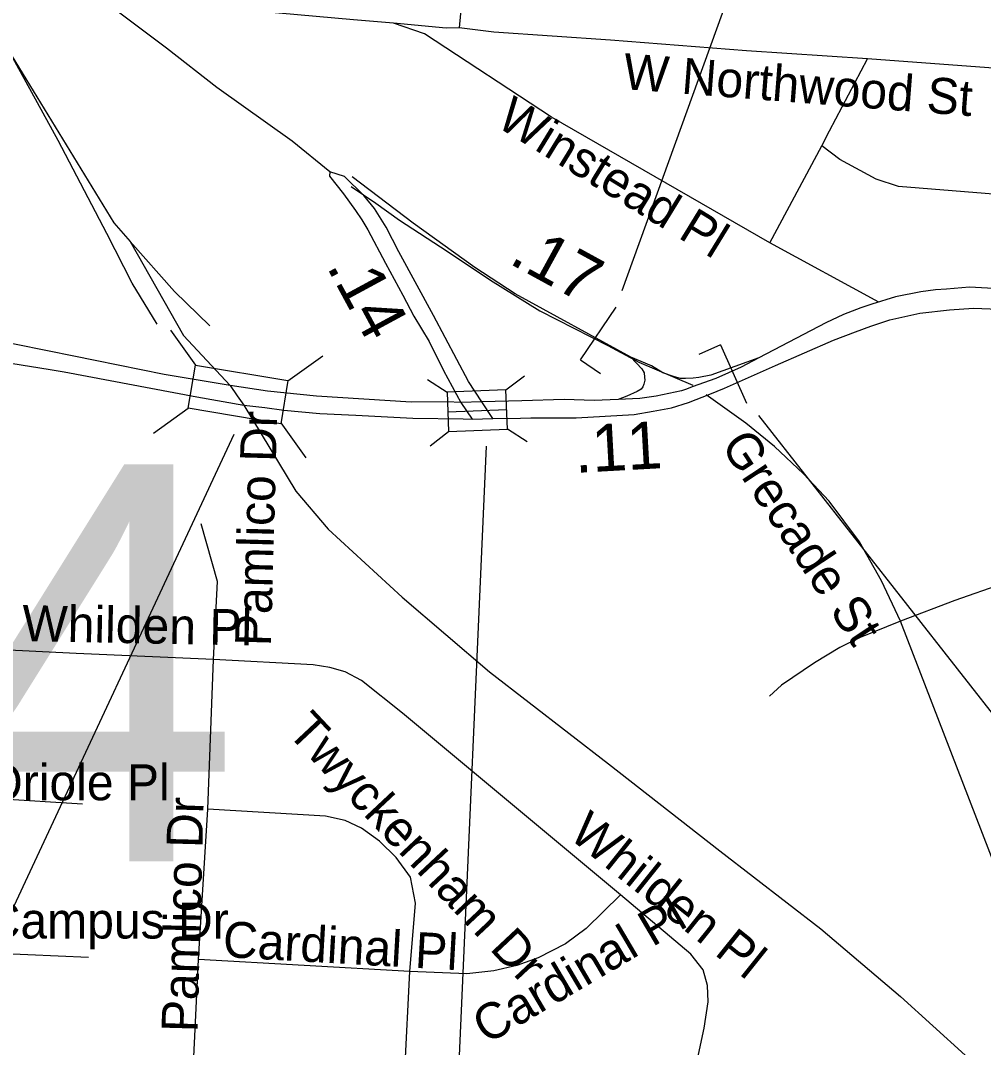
# Model space of a CAD drawing. Extents: x 1662474 to 1856135, y 779280 to 917889.
# Drawn here: x 1759792 to 1762336, y 850224 to 852938 of the extents above; entities that cross this region are included whole.
import ezdxf

# ---------------------------------------------------------------- set-up
doc = ezdxf.new("R2010")
doc.units = 0
for name, color, linetype in [('Exist Railroad Mainline', 7, 'Continuous'), ('Exist Railroad Siding', 7, 'Continuous'), ('Exist Road Non-System Structure Non-Sys Other Number Label', 7, 'Continuous'), ('Exist Road Non-System Type 51', 7, 'Continuous'), ('Exist Road Non-System Type 51 Label', 7, 'Continuous'), ('Exist Road Primary US Divided Attributed', 7, 'Continuous'), ('Exist Road Primary US Mileage Hundredths English Label', 7, 'Continuous'), ('Exist Road Primary US Structure Standard Bridge CELL', 7, 'Continuous'), ('Exist Road Primary US UnDivided 4 Lane Attributed', 7, 'Continuous'), ('Exist Road Secondary Structure Standard Bridge CELL', 7, 'Continuous'), ('Exist Road Secondary Structure Standard Bridge Number Label', 7, 'Continuous'), ('Exist Road Secondary Type 51 Divided Attributed', 7, 'Continuous'), ('Prop Approach Slab Hatching', 7, 'Continuous'), ('Prop Horizontal Alignment Station Label', 7, 'Continuous'), ('Scratch_Level_2', 7, 'Continuous')]:
    doc.layers.add(name, color=color, linetype=linetype)

msp = doc.modelspace()

# ---------------------------------------------------------------- linework, layer by layer
at = {"layer": 'Exist Railroad Mainline'}
msp.add_lwpolyline([(1759766.6, 852847.4), (1760038.6, 852403.3), (1760081.2, 852354.3), (1760222.4, 852105.7), (1760345.3, 851973.7), (1760363.9, 851946), (1760381.9, 851921.5), (1760519.4, 851693.8), (1760605, 851593.2), (1760799.9, 851414.3), (1761030.6, 851216.9), (1761345.3, 850973.2), (1761640, 850743.3), (1761906.6, 850537.6), (1762117.3, 850358.4), (1762288.4, 850203.6), (1762536.9, 849932), (1762733.9, 849722.8), (1762888.5, 849550), (1763079.3, 849326.8), (1763285.8, 849105.6), (1763476.5, 848862.5)], dxfattribs=at)
at = {"layer": 'Exist Railroad Siding'}
for points in [[(1760152.3, 852135.8), (1760086.9, 852244.2), (1760019.6, 852374.9), (1759891, 852621.4), (1759766.6, 852847.4)], [(1760292, 852131), (1760198.6, 852221.6), (1760081.2, 852354.3)]]:
    msp.add_lwpolyline(points, dxfattribs=at)
at = {"layer": 'Exist Road Non-System Type 51'}
for p, q in [((1763053.6, 852761), (1762030.2, 852837)), ((1761771.8, 852350.4), (1761909, 852606.6)), ((1762060.4, 852193.7), (1761771.8, 852350.4)), ((1762383.6, 850661.7), (1762117.1, 851350.4)), ((1760286.5, 850853.4), (1760302, 851249.1)), ((1761802.4, 851181.4), (1761770.6, 851152.5)), ((1759955.5, 850866.4), (1759654.5, 850885.1)), ((1760262.1, 850455.9), (1760286.5, 850853.4)), ((1759971.5, 850461.4), (1759680.4, 850474.1)), ((1760241.6, 850027.1), (1760262.1, 850455.9)), ((1760820.9, 850424.4), (1760262.1, 850455.9)), ((1760798.5, 849998.5), (1760820.9, 850424.4))]:
    msp.add_line(p, q, dxfattribs=at)
for points in [[(1761180.1, 853286.4), (1761010.6, 853164), (1760986.5, 853139.6), (1760972.2, 853102.1), (1760962.1, 853042), (1760951, 852918.6)], [(1760777, 852930.9), (1760672, 852939.6), (1760227.4, 852980)], [(1760951, 852918.6), (1760916.6, 852917.6), (1760777, 852930.9)], [(1761771.8, 852350.4), (1761194.6, 852682.7), (1760859.4, 852903.2), (1760777, 852930.9)], [(1762030.2, 852837), (1761710.6, 852858), (1761351, 852886.4), (1761042.6, 852907.1), (1760951, 852918.6)], [(1761909, 852606.6), (1761929.2, 852646.7), (1762030.2, 852837)], [(1763027.9, 852439.4), (1762874.9, 852442.2), (1762570.1, 852462.8), (1762112.1, 852499.8), (1762053.1, 852518.4), (1761956.5, 852570.6), (1761909, 852606.6)], [(1760665.8, 852499.8), (1760730.9, 852455.1), (1760793, 852410.8), (1760919.2, 852328.9), (1761033.4, 852251.7), (1761164.4, 852171.1), (1761343.6, 852079.2), (1761425.4, 852034.7), (1761568.4, 851974.2)], [(1762117.1, 851350.4), (1762067, 851457), (1762008.8, 851560.1), (1761929, 851668), (1761861, 851740.2), (1761783.9, 851811.9), (1761708.5, 851873.8), (1761603.8, 851948.4)], [(1760302, 851249.1), (1760312.4, 851455.4), (1760268.6, 851607.4)], [(1762667.9, 851451.4), (1762498.8, 851465.1), (1762431.9, 851462.8), (1762387.2, 851449.1), (1762261, 851405), (1762117.1, 851350.4)], [(1762117.1, 851350.4), (1762010.4, 851307.6), (1761956.5, 851280.6), (1761889.6, 851240.7), (1761802.4, 851181.4)], [(1760302, 851249.1), (1759938.8, 851265.4), (1759635.9, 851279.9)], [(1761377, 850627.1), (1760801.4, 851106.9), (1760692.8, 851193.4), (1760650, 851216.6), (1760609.4, 851227.9), (1760564.6, 851235.2), (1760302, 851249.1)], [(1760820.9, 850424.4), (1760835.9, 850604.8), (1760821.9, 850673.5), (1760784.6, 850725.5), (1760740, 850768.8), (1760692.8, 850803.4), (1760650, 850823.9), (1760598, 850834.9), (1760286.5, 850853.4)], [(1761377, 850627.1), (1761286.1, 850538.1), (1761232.1, 850497.9), (1761159.9, 850460.7), (1761103.2, 850440.4), (1761042.9, 850426.2), (1760971.2, 850418.2), (1760820.9, 850424.4)], [(1761573.1, 850155.7), (1761598.2, 850274.4), (1761609.2, 850343.9), (1761607.4, 850387.7), (1761595.4, 850428.4), (1761562.9, 850470.1), (1761377, 850627.1)]]:
    msp.add_lwpolyline(points, dxfattribs=at)
at = {"layer": 'Exist Road Primary US Divided Attributed'}
msp.add_line((1760955.6, 851928.1), (1760985.3, 851884.5), dxfattribs=at)
for points in [[(1760609.4, 852538.5), (1760607.8, 852526.6), (1760645.6, 852480.4), (1760677.3, 852436.4), (1760693.4, 852411.7), (1760709.6, 852385.3), (1760756, 852296.7), (1760802.2, 852211.8), (1760831, 852157), (1760871.5, 852089.8), (1760909.7, 852013), (1760955.6, 851928.1)], [(1761011.1, 851929.9), (1760975.5, 851984), (1760882.6, 852158.6), (1760791.5, 852326.8), (1760757.9, 852391.8), (1760727.3, 852441.2), (1760698.6, 852475.6), (1760648, 852526.1), (1760609.4, 852538.5)], [(1764844.8, 852032.4), (1763389.8, 852132.9), (1763052.3, 852146.7), (1762946.9, 852158.9), (1762791, 852174.9), (1762491.5, 852221.2), (1762347, 852231.1), (1762299.7, 852233.6), (1762238.7, 852227.8), (1762209.4, 852226.3), (1762170.6, 852220.6), (1762104, 852208.1), (1762041.7, 852188.6), (1762012.8, 852178.5), (1761966.3, 852161.5), (1761920.1, 852139.1), (1761742.8, 852046.6)], [(1761651.8, 851966.2), (1761786.5, 852026.6), (1761940.6, 852093.1), (1761998.1, 852115.4), (1762038.7, 852130.1), (1762089.1, 852147.4), (1762168.3, 852165), (1762247, 852173.6), (1762309.9, 852177.4), (1762375.9, 852175.3), (1762494.5, 852163.4), (1762723.5, 852128.7), (1762920.7, 852104.6), (1763432.8, 852070.7), (1763734.7, 852048.3), (1764087.6, 852020.9), (1764436.5, 851996.6), (1764839, 851969.8)], [(1761742.8, 852046.6), (1761696.1, 852022.2), (1761629.3, 851991.8), (1761566.3, 851969.5)], [(1761566.3, 851969.5), (1761551.6, 851963.5), (1761538.1, 851959.4), (1761471.5, 851945.5), (1761428.4, 851939.4), (1761370.7, 851936.2)], [(1761040, 851886), (1761112.9, 851886.9), (1761140.7, 851887.6), (1761260.5, 851887.8), (1761413, 851896.6), (1761464, 851905.6), (1761511.9, 851914.5), (1761556.9, 851928.2), (1761613.6, 851950.6), (1761651.8, 851966.2)], [(1761011.1, 851929.9), (1760955.6, 851928.1)], [(1761370.7, 851936.2), (1761307.4, 851934), (1761228.5, 851936.1), (1761116.2, 851933.3), (1761011.1, 851929.9)], [(1761040, 851886), (1761011.1, 851929.9)], [(1760985.3, 851884.5), (1761040, 851886)]]:
    msp.add_lwpolyline(points, dxfattribs=at)
at = {"layer": 'Exist Road Primary US Structure Standard Bridge CELL'}
for p, q in [((1761074.5, 851961.5), (1761123.4, 851999.3)), ((1760867.2, 851989.5), (1760918.8, 851955.6)), ((1760920.9, 851903.8), (1761076.6, 851909.9)), ((1761078.6, 851859), (1761130.2, 851825.1)), ((1760874.1, 851814.1), (1760922.9, 851851.9))]:
    msp.add_line(p, q, dxfattribs=at)
msp.add_lwpolyline([(1760922.9, 851851.9), (1761078.6, 851858.1), (1761074.5, 851961.7), (1760918.8, 851955.6)], close=True, dxfattribs=at)
at = {"layer": 'Exist Road Primary US UnDivided 4 Lane Attributed'}
for points in [[(1760609.4, 852538.5), (1760509.4, 852619.6), (1760310.1, 852760.9), (1760177.3, 852865.5), (1760039.9, 852968.5), (1759968.2, 853020.2), (1759829.8, 853124.8), (1759698.8, 853220)], [(1761404.9, 852048), (1761099.3, 852215.6), (1760992.4, 852285.4), (1760829.6, 852402.5), (1760667.9, 852525)], [(1761404.9, 852048), (1761433.8, 852017.7), (1761439.4, 852007.1), (1761440.5, 851995), (1761441.3, 851987.3), (1761439.2, 851976.5), (1761436.2, 851969.5), (1761431.9, 851963.4), (1761421.2, 851957.7), (1761394.3, 851945.2), (1761370.7, 851936.2)], [(1761742.8, 852046.6), (1761615.9, 852000.4), (1761584.6, 851994.7), (1761568.9, 851992.4), (1761549.1, 851991.5), (1761535.4, 851992.1), (1761520, 851996.3), (1761489.5, 852006.5), (1761459, 852025), (1761404.9, 852048)]]:
    msp.add_lwpolyline(points, dxfattribs=at)
at = {"layer": 'Exist Road Secondary Structure Standard Bridge CELL'}
for p, q in [((1760188.2, 852119.6), (1760253.9, 852027.5)), ((1760498.3, 851986), (1760590.5, 852051.7)), ((1760142.7, 851847.5), (1760234.8, 851913.3)), ((1760479.6, 851874.4), (1760545.3, 851782.2))]:
    msp.add_line(p, q, dxfattribs=at)
msp.add_lwpolyline([(1760253.9, 852027.5), (1760498.4, 851986.5), (1760479.3, 851872.3), (1760234.8, 851913.3)], close=True, dxfattribs=at)
at = {"layer": 'Exist Road Secondary Structure Standard Bridge Number Label'}
msp.add_line((1760355.6, 851844.1), (1759432.7, 849866.4), dxfattribs=at)
at = {"layer": 'Exist Road Secondary Type 51 Divided Attributed'}
for points in [[(1760345.3, 851973.7), (1760171.4, 852002.5), (1759867.4, 852063.9), (1759674.2, 852102.9), (1759618.1, 852111.3)], [(1759621.9, 852055.6), (1759688.1, 852044.8), (1759869.9, 852015.3), (1759907.3, 852009.2), (1760257.3, 851943.5), (1760381.9, 851921.5)], [(1760955.6, 851928.1), (1760918.9, 851930), (1760823.9, 851929.4), (1760573.6, 851945.5), (1760444.7, 851958.4), (1760345.3, 851973.7)], [(1760381.9, 851921.5), (1760437.5, 851914.8), (1760487.6, 851907.8), (1760582.6, 851899), (1760678, 851894.8), (1760828.5, 851886.9), (1760961.5, 851885.1), (1760985.3, 851884.5)]]:
    msp.add_lwpolyline(points, dxfattribs=at)
at = {"layer": 'Prop Approach Slab Hatching'}
for p, q in [((1761271.9, 852040.9), (1761366.1, 852180.7)), ((1761641.9, 852080.8), (1761583.9, 852055.1)), ((1761641.9, 852080.8), (1761710.3, 851926.7)), ((1761271.9, 852040.9), (1761324.5, 852005.4))]:
    msp.add_line(p, q, dxfattribs=at)
at = {"layer": 'Prop Horizontal Alignment Station Label'}
for p, q in [((1761382, 852224.8), (1762325.6, 854838.8)), ((1761741.7, 851894.1), (1762798.4, 850546.7))]:
    msp.add_line(p, q, dxfattribs=at)
at = {"layer": 'Scratch_Level_2'}
msp.add_line((1761022.6, 851813), (1760922.2, 849552.7), dxfattribs=at)

# ---------------------------------------------------------------- texts
at = {"layer": 'Exist Road Non-System Structure Non-Sys Other Number Label'}
msp.add_text('J424', height=1049.86, dxfattribs=at).set_placement((1757327.9, 850715.3))
at = {"layer": 'Exist Road Non-System Type 51 Label'}
for s, rotation, p in [('W Northwood St', 355.549, (1761381.8, 852757.2)), ('Winstead Pl', 328.5122, (1761044.9, 852660.6)), ('Pamlico Dr', 88.4528, (1760453.4, 851283.5)), ('Grecade St', 303.4004, (1761640.4, 851815.2)), ('Whilden Pl', 358.8619, (1759795.6, 851298.1)), ('Twyckenham Dr', 313.1625, (1760492.9, 851055.4)), ('Pamlico Dr', 88.4528, (1760259.1, 850263.1)), ('Whilden Pl', 321.2914, (1761237.3, 850779.7)), ('Cardinal Pl', 30.4923, (1761023.3, 850230.2)), ('Cardinal Pl', 356.7583, (1760324.7, 850463))]:
    msp.add_text(s, height=95, rotation=rotation, dxfattribs=at).set_placement(p)
for s, p in [('Oriole Pl', (1759698.7, 850877)), ('Campus Dr', (1759699.6, 850511.6))]:
    msp.add_text(s, height=95, dxfattribs=at).set_placement(p)
at = {"layer": 'Exist Road Primary US Mileage Hundredths English Label'}
for s, rotation, p in [('.17', 331.2615, (1761079.2, 852297.9)), ('.14', 298.437, (1760599.3, 852287.9)), ('.11', 3.171, (1761258, 851742.2))]:
    msp.add_text(s, height=125, rotation=rotation, dxfattribs=at).set_placement(p)

doc.saveas('drawing.dxf')
